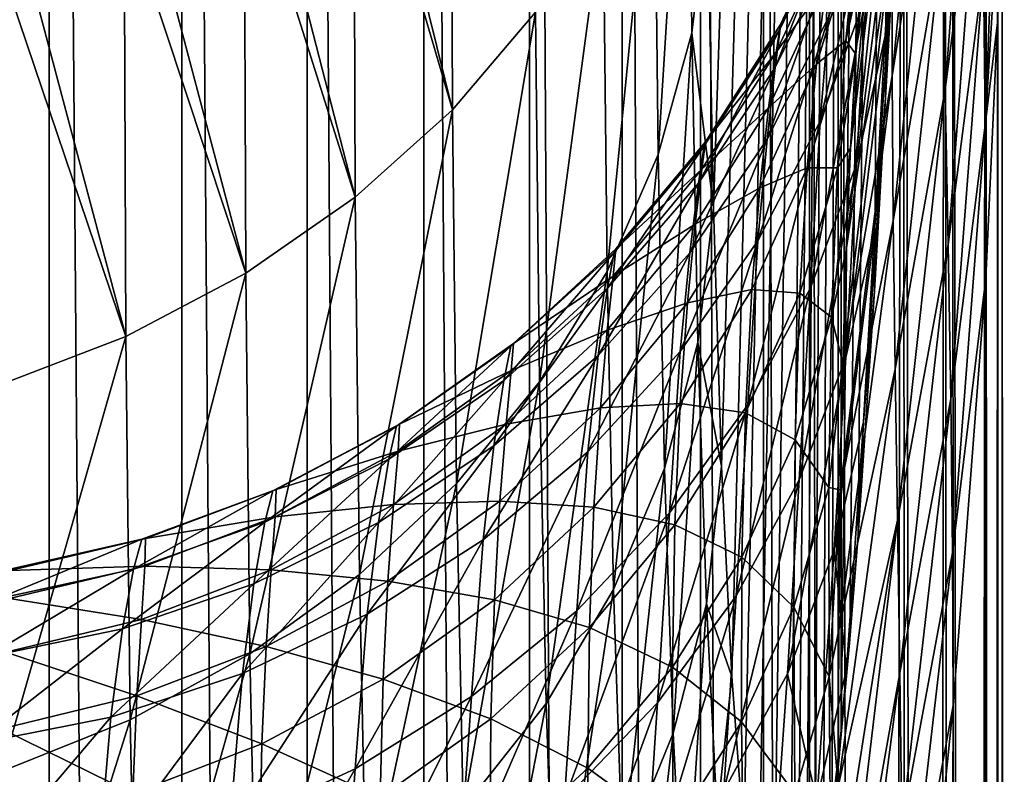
# Model space of a CAD drawing. Header units: metres. Extents: x -22 to 72, y -237 to 23.
# Tile 342 of 363: x 69.79 to 71.6, y -18.61 to -17.22. Entities that reach past the tile are written whole.
import ezdxf

# ---------------------------------------------------------------- set-up
doc = ezdxf.new("R2010")
doc.units = ezdxf.units.M
doc.layers.add('solid_509588_MEDIA_SW0001', color=7, linetype='CONTINUOUS')

msp = doc.modelspace()

# ---------------------------------------------------------------- linework, layer by layer
at = {"layer": 'solid_509588_MEDIA_SW0001'}
for points in [[(71.299095, -18.534039, 88.869286), (71.297287, -10.430269, 77.196648), (71.449417, -5.21058, 80.851509)], [(71.314995, -18.364952, 89.520226), (71.299095, -18.534039, 88.869286), (71.449417, -5.21058, 80.851509)], [(71.330673, -18.173166, 90.164383), (71.314995, -18.364952, 89.520226), (71.449417, -5.21058, 80.851509)], [(71.360985, -17.723473, 91.427315), (71.330673, -18.173166, 90.164383), (71.449417, -5.21058, 80.851509)], [(71.38131, -17.367517, 92.316071), (71.360985, -17.723473, 91.427315), (71.449417, -5.21058, 80.851509)], [(71.384193, -17.315123, 92.448608), (71.38131, -17.367517, 92.316071), (71.449417, -5.21058, 80.851509)], [(71.400406, -17.008902, 93.229935), (71.384193, -17.315123, 92.448608), (71.449417, -5.21058, 80.851509)], [(71.063751, -17.569479, 77.03054), (71.052795, -17.006731, 75.820709), (71.297287, -10.430269, 77.196648)], [(71.078857, -18.046291, 78.279831), (71.063751, -17.569479, 77.03054), (71.297287, -10.430269, 77.196648)], [(71.097801, -18.434099, 79.561203), (71.078857, -18.046291, 78.279831), (71.297287, -10.430269, 77.196648)], [(71.120209, -18.73053, 80.867493), (71.097801, -18.434099, 79.561203), (71.297287, -10.430269, 77.196648)], [(71.145638, -18.93401, 82.192284), (71.120209, -18.73053, 80.867493), (71.297287, -10.430269, 77.196648)], [(71.173584, -19.043623, 83.529327), (71.145638, -18.93401, 82.192284), (71.297287, -10.430269, 77.196648)], [(71.203506, -19.058477, 84.872307), (71.173584, -19.043623, 83.529327), (71.297287, -10.430269, 77.196648)], [(71.219032, -19.030231, 85.5439), (71.203506, -19.058477, 84.872307), (71.297287, -10.430269, 77.196648)], [(71.234833, -18.978193, 86.21492), (71.219032, -19.030231, 85.5439), (71.297287, -10.430269, 77.196648)], [(71.250816, -18.902473, 86.88369), (71.234833, -18.978193, 86.21492), (71.297287, -10.430269, 77.196648)], [(71.266922, -18.803085, 87.550018), (71.250816, -18.902473, 86.88369), (71.297287, -10.430269, 77.196648)], [(71.283035, -18.680244, 88.211967), (71.266922, -18.803085, 87.550018), (71.297287, -10.430269, 77.196648)], [(71.299095, -18.534039, 88.869286), (71.283035, -18.680244, 88.211967), (71.297287, -10.430269, 77.196648)], [(69.839729, -42.150993, 155.096252), (69.586754, -11.591057, 111.542191), (69.586754, -26.8522, 133.337357)], [(69.839745, -11.633901, 111.513321), (69.586754, -11.591057, 111.542191), (69.839729, -42.150993, 155.096252)], [(69.839745, -11.633901, 111.513321), (69.839729, -42.150993, 155.096252), (70.083961, -42.216743, 155.044022)], [(70.084045, -11.703289, 111.466232), (69.839745, -11.633901, 111.513321), (70.083961, -42.216743, 155.044022)], [(70.084045, -11.703289, 111.466232), (70.083961, -42.216743, 155.044022), (70.315147, -42.309395, 154.976776)], [(70.315514, -11.798079, 111.401733), (70.084045, -11.703289, 111.466232), (70.315147, -42.309395, 154.976776)], [(70.315514, -11.798079, 111.401733), (70.315147, -42.309395, 154.976776), (70.529816, -42.427536, 154.895538)], [(70.530289, -11.916688, 111.3209), (70.315514, -11.798079, 111.401733), (70.529816, -42.427536, 154.895538)], [(70.530289, -11.916688, 111.3209), (70.529816, -42.427536, 154.895538), (70.724182, -42.569111, 154.801727)], [(70.724777, -12.057138, 111.225075), (70.530289, -11.916688, 111.3209), (70.724182, -42.569111, 154.801727)], [(70.724777, -12.057138, 111.225075), (70.724182, -42.569111, 154.801727), (70.895111, -42.731838, 154.696838)], [(70.895729, -12.217085, 111.115852), (70.724777, -12.057138, 111.225075), (70.895111, -42.731838, 154.696838)], [(70.895729, -12.217085, 111.115852), (70.895111, -42.731838, 154.696838), (71.039833, -42.913174, 154.582535)], [(71.040298, -12.393859, 110.995064), (70.895729, -12.217085, 111.115852), (71.039833, -42.913174, 154.582535)], [(71.040298, -12.393859, 110.995064), (71.039833, -42.913174, 154.582535), (71.155724, -43.109875, 154.460861)], [(71.156067, -12.584512, 110.864716), (71.040298, -12.393859, 110.995064), (71.155724, -43.109875, 154.460861)], [(71.156067, -12.584512, 110.864716), (71.155724, -43.109875, 154.460861), (71.240974, -43.319008, 154.333618)], [(71.241104, -12.785862, 110.726982), (71.156067, -12.584512, 110.864716), (71.240974, -43.319008, 154.333618)], [(71.241104, -12.785862, 110.726982), (71.240974, -43.319008, 154.333618), (71.293983, -43.536842, 154.203094)], [(71.241104, -12.785862, 110.726982), (71.293983, -43.536842, 154.203094), (71.293983, -12.99455, 110.584175)], [(71.294022, -12.988919, 110.575737), (71.293983, -12.99455, 110.584175), (71.363701, -43.984711, 153.933868)], [(71.294052, -12.983292, 110.567307), (71.294022, -12.988919, 110.575737), (71.363701, -43.984711, 153.933868)], [(71.414055, -13.759887, 110.023529), (71.294052, -12.983292, 110.567307), (71.363701, -43.984711, 153.933868)], [(71.293983, -12.99455, 110.584175), (71.293983, -43.536842, 154.203094), (71.363701, -43.984711, 153.933868)], [(71.414055, -13.759887, 110.023529), (71.363701, -43.984711, 153.933868), (71.421745, -44.409481, 153.673401)], [(71.414055, -13.759887, 110.023529), (71.421745, -44.409481, 153.673401), (71.470055, -44.818031, 153.418091)], [(71.489738, -14.393031, 109.5802), (71.414055, -13.759887, 110.023529), (71.470055, -44.818031, 153.418091)], [(71.489738, -14.393031, 109.5802), (71.470055, -44.818031, 153.418091), (71.509979, -45.216213, 153.164658)], [(71.505005, -14.54546, 109.473465), (71.489738, -14.393031, 109.5802), (71.509979, -45.216213, 153.164658)], [(71.505005, -14.54546, 109.473465), (71.509979, -45.216213, 153.164658), (71.542297, -45.608517, 152.910507)], [(71.565727, -15.332989, 108.922035), (71.505005, -14.54546, 109.473465), (71.542297, -45.608517, 152.910507)], [(71.565727, -15.332989, 108.922035), (71.542297, -45.608517, 152.910507), (71.567413, -45.998196, 152.65361)], [(71.565727, -15.332989, 108.922035), (71.567413, -45.998196, 152.65361), (71.581604, -46.289932, 152.458359)], [(71.587746, -15.809587, 108.588318), (71.565727, -15.332989, 108.922035), (71.581604, -46.289932, 152.458359)], [(71.587746, -15.809587, 108.588318), (71.581604, -46.289932, 152.458359), (71.591805, -46.581722, 152.260513)], [(71.587746, -15.809587, 108.588318), (71.591805, -46.581722, 152.260513), (71.592598, -46.61076, 152.240692)], [(71.596153, -16.121693, 108.369774), (71.587746, -15.809587, 108.588318), (71.592598, -46.61076, 152.240692)], [(71.596153, -16.121693, 108.369774), (71.592598, -46.61076, 152.240692), (71.597946, -46.873234, 152.060303)], [(71.596153, -16.121693, 108.369774), (71.597946, -46.873234, 152.060303), (71.599998, -47.164394, 151.857727)], [(71.596153, -16.121693, 108.369774), (71.599998, -47.164394, 151.857727), (71.597931, -47.455444, 151.652618)], [(71.59626, -16.910791, 107.817245), (71.596153, -16.121693, 108.369774), (71.597931, -47.455444, 151.652618)], [(71.3265, -17.286827, 101.105621), (71.405487, -16.365709, 101.327415), (71.399055, -16.585894, 101.807785)], [(71.3265, -17.286827, 101.105621), (71.337547, -17.129454, 100.709953), (71.405487, -16.365709, 101.327415)], [(71.393288, -17.326824, 103.203117), (71.39296, -17.068518, 102.747002), (71.474014, -16.509157, 103.764793)], [(71.393288, -17.326824, 103.203117), (71.474014, -16.509157, 103.764793), (71.479294, -16.786411, 104.205124)], [(71.491234, -17.352198, 105.065445), (71.485214, -17.068007, 104.638641), (71.550346, -16.55584, 105.618355)], [(71.491234, -17.352198, 105.065445), (71.550346, -16.55584, 105.618355), (71.556587, -16.845158, 106.037827)], [(71.316765, -17.460171, 101.503113), (71.399055, -16.585894, 101.807785), (71.394829, -16.820858, 102.28157)], [(71.316765, -17.460171, 101.503113), (71.3265, -17.286827, 101.105621), (71.399055, -16.585894, 101.807785)], [(70.954964, -16.80694, 74.407883), (71.017166, -16.59094, 74.537445), (70.962059, -17.471922, 75.611473)], [(70.962059, -17.471922, 75.611473), (71.017166, -16.59094, 74.537445), (71.024086, -17.24728, 75.725487)], [(71.024086, -17.24728, 75.725487), (71.017166, -16.59094, 74.537445), (71.052795, -17.006731, 75.820709)], [(70.580177, -16.615149, 72.865952), (70.582726, -17.389223, 74.059448), (70.425346, -16.750391, 72.771248)], [(70.735901, -17.209467, 74.166855), (70.582726, -17.389223, 74.059448), (70.580177, -16.615149, 72.865952)], [(71.564766, -17.417545, 106.86113), (71.561531, -17.132645, 106.452072), (71.594955, -16.628172, 107.413681)], [(71.564766, -17.417545, 106.86113), (71.594955, -16.628172, 107.413681), (71.59626, -16.910791, 107.817245)], [(71.380333, -17.25313, 93.311661), (71.400406, -17.008902, 93.229935), (71.417549, -16.690189, 94.176956)], [(71.397781, -16.936041, 94.249268), (71.380333, -17.25313, 93.311661), (71.417549, -16.690189, 94.176956)], [(70.582726, -17.389223, 74.059448), (70.401138, -16.768963, 72.758247), (70.425346, -16.750391, 72.771248)], [(70.231934, -16.88323, 72.678238), (70.401138, -16.768963, 72.758247), (70.403732, -17.55052, 73.963242)], [(70.582726, -17.389223, 74.059448), (70.403732, -17.55052, 73.963242), (70.401138, -16.768963, 72.758247)], [(71.395462, -17.593763, 103.649635), (71.393288, -17.326824, 103.203117), (71.479294, -16.786411, 104.205124)], [(71.395462, -17.593763, 103.649635), (71.479294, -16.786411, 104.205124), (71.485214, -17.068007, 104.638641)], [(70.954964, -16.80694, 74.407883), (70.867943, -17.687622, 75.502258), (70.86068, -17.014278, 74.283653)], [(70.954964, -16.80694, 74.407883), (70.962059, -17.471922, 75.611473), (70.867943, -17.687622, 75.502258)], [(71.308708, -17.648024, 101.89856), (71.394829, -16.820858, 102.28157), (71.39296, -17.068518, 102.747002)], [(71.308708, -17.648024, 101.89856), (71.316765, -17.460171, 101.503113), (71.394829, -16.820858, 102.28157)], [(71.49678, -17.637384, 105.485909), (71.491234, -17.352198, 105.065445), (71.556587, -16.845158, 106.037827)], [(71.49678, -17.637384, 105.485909), (71.556587, -16.845158, 106.037827), (71.561531, -17.132645, 106.452072)], [(71.307892, -17.261433, 100.312515), (71.361847, -16.868832, 99.843521), (71.343414, -17.057199, 100.515289)], [(71.307892, -17.261433, 100.312515), (71.326668, -17.066948, 99.584267), (71.361847, -16.868832, 99.843521)], [(70.403732, -17.55052, 73.963242), (70.199303, -16.902498, 72.664742), (70.231934, -16.88323, 72.678238)], [(70.018524, -16.995562, 72.599579), (70.199303, -16.902498, 72.664742), (70.201935, -17.690645, 73.879852)], [(70.403732, -17.55052, 73.963242), (70.201935, -17.690645, 73.879852), (70.199303, -16.902498, 72.664742)], [(71.564766, -17.417545, 106.86113), (71.59626, -16.910791, 107.817245), (71.587746, -17.228416, 107.594841)], [(71.587746, -17.228416, 107.594841), (71.59626, -16.910791, 107.817245), (71.591743, -47.744259, 151.446457)], [(71.59626, -16.910791, 107.817245), (71.592613, -47.713055, 151.468857), (71.591743, -47.744259, 151.446457)], [(71.59626, -16.910791, 107.817245), (71.597931, -47.455444, 151.652618), (71.592613, -47.713055, 151.468857)], [(71.397781, -16.936041, 94.249268), (71.327484, -17.489538, 93.400284), (71.380333, -17.25313, 93.311661)], [(71.397781, -16.936041, 94.249268), (71.345238, -17.177536, 94.320831), (71.327484, -17.489538, 93.400284)], [(71.359627, -16.980433, 95.047592), (71.260803, -17.410414, 94.390396), (71.345238, -17.177536, 94.320831)], [(71.276436, -17.218287, 95.099617), (71.260803, -17.410414, 94.390396), (71.359627, -16.980433, 95.047592)], [(70.201935, -17.690645, 73.879852), (69.978058, -17.013508, 72.587013), (70.018524, -16.995562, 72.599579)], [(71.186913, -17.24017, 96.571854), (71.297813, -17.008169, 96.563049), (71.296783, -16.999475, 97.310509)], [(71.187492, -17.232094, 97.2985), (71.186913, -17.24017, 96.571854), (71.296783, -16.999475, 97.310509)], [(71.187492, -17.232094, 97.2985), (71.296783, -16.999475, 97.310509), (71.286987, -17.051447, 98.056656)], [(69.789474, -17.084862, 72.537048), (69.978058, -17.013508, 72.587013), (69.980728, -17.807241, 73.810692)], [(70.201935, -17.690645, 73.879852), (69.980728, -17.807241, 73.810692), (69.978058, -17.013508, 72.587013)], [(70.86068, -17.014278, 74.283653), (70.743324, -17.890749, 75.399689), (70.735901, -17.209467, 74.166855)], [(70.86068, -17.014278, 74.283653), (70.867943, -17.687622, 75.502258), (70.743324, -17.890749, 75.399689)], [(71.024086, -17.24728, 75.725487), (71.052795, -17.006731, 75.820709), (71.063751, -17.569479, 77.03054)], [(71.177544, -17.311354, 95.853859), (71.289948, -17.081873, 95.823776), (71.297813, -17.008169, 96.563049)], [(71.186913, -17.24017, 96.571854), (71.177544, -17.311354, 95.853859), (71.297813, -17.008169, 96.563049)], [(71.360924, -17.611675, 92.403931), (71.38131, -17.367517, 92.316071), (71.400406, -17.008902, 93.229935)], [(71.380333, -17.25313, 93.311661), (71.360924, -17.611675, 92.403931), (71.400406, -17.008902, 93.229935)], [(71.400406, -17.008902, 93.229935), (71.38131, -17.367517, 92.316071), (71.384193, -17.315123, 92.448608)], [(71.179367, -17.28314, 98.026031), (71.286987, -17.051447, 98.056656), (71.271378, -17.155907, 98.794731)], [(71.179367, -17.28314, 98.026031), (71.187492, -17.232094, 97.2985), (71.286987, -17.051447, 98.056656)], [(71.307892, -17.261433, 100.312515), (71.343414, -17.057199, 100.515289), (71.337547, -17.129454, 100.709953)], [(71.253616, -17.305588, 99.521698), (71.326668, -17.066948, 99.584267), (71.307892, -17.261433, 100.312515)], [(71.253616, -17.305588, 99.521698), (71.271378, -17.155907, 98.794731), (71.326668, -17.066948, 99.584267)], [(71.302299, -17.856239, 102.303055), (71.39296, -17.068518, 102.747002), (71.393288, -17.326824, 103.203117)], [(71.302299, -17.856239, 102.303055), (71.308708, -17.648024, 101.89856), (71.39296, -17.068518, 102.747002)], [(71.398956, -17.867348, 104.086861), (71.395462, -17.593763, 103.649635), (71.485214, -17.068007, 104.638641)], [(71.398956, -17.867348, 104.086861), (71.485214, -17.068007, 104.638641), (71.491234, -17.352198, 105.065445)], [(69.980728, -17.807241, 73.810692), (69.741127, -17.100122, 72.526367), (69.789474, -17.084862, 72.537048)], [(71.162682, -17.443636, 95.149391), (71.276436, -17.218287, 95.099617), (71.289948, -17.081873, 95.823776)], [(71.177544, -17.311354, 95.853859), (71.162682, -17.443636, 95.149391), (71.289948, -17.081873, 95.823776)], [(69.980728, -17.807241, 73.810692), (69.743828, -17.898348, 73.75692), (69.741127, -17.100122, 72.526367)], [(71.307892, -17.261433, 100.312515), (71.337547, -17.129454, 100.709953), (71.3265, -17.286827, 101.105621)], [(71.501297, -17.922205, 105.90049), (71.49678, -17.637384, 105.485909), (71.561531, -17.132645, 106.452072)], [(71.501297, -17.922205, 105.90049), (71.561531, -17.132645, 106.452072), (71.564766, -17.417545, 106.86113)], [(71.165482, -17.385727, 98.748131), (71.271378, -17.155907, 98.794731), (71.253616, -17.305588, 99.521698)], [(71.165482, -17.385727, 98.748131), (71.179367, -17.28314, 98.026031), (71.271378, -17.155907, 98.794731)], [(71.345238, -17.177536, 94.320831), (71.242584, -17.717394, 93.486359), (71.327484, -17.489538, 93.400284)], [(71.345238, -17.177536, 94.320831), (71.260803, -17.410414, 94.390396), (71.242584, -17.717394, 93.486359)], [(70.735901, -17.209467, 74.166855), (70.590302, -18.07789, 75.305489), (70.582726, -17.389223, 74.059448)], [(70.735901, -17.209467, 74.166855), (70.743324, -17.890749, 75.399689), (70.590302, -18.07789, 75.305489)], [(71.276436, -17.218287, 95.099617), (71.145874, -17.630821, 94.456818), (71.260803, -17.410414, 94.390396)], [(71.162682, -17.443636, 95.149391), (71.145874, -17.630821, 94.456818), (71.276436, -17.218287, 95.099617)], [(71.047119, -17.456024, 96.579979), (71.186913, -17.24017, 96.571854), (71.187492, -17.232094, 97.2985)], [(71.049194, -17.448751, 97.286819), (71.047119, -17.456024, 96.579979), (71.187492, -17.232094, 97.2985)], [(71.049194, -17.448751, 97.286819), (71.187492, -17.232094, 97.2985), (71.179367, -17.28314, 98.026031)], [(71.564766, -17.417545, 106.86113), (71.587746, -17.228416, 107.594841), (71.566048, -17.699501, 107.264984)], [(71.566048, -17.699501, 107.264984), (71.587746, -17.228416, 107.594841), (71.5672, -48.314869, 151.031326)], [(71.587746, -17.228416, 107.594841), (71.581482, -48.030785, 151.239319), (71.5672, -48.314869, 151.031326)], [(71.587746, -17.228416, 107.594841), (71.591743, -47.744259, 151.446457), (71.581482, -48.030785, 151.239319)], [(70.962059, -17.471922, 75.611473), (71.024086, -17.24728, 75.725487), (70.973724, -18.050264, 76.8591)], [(70.973724, -18.050264, 76.8591), (71.024086, -17.24728, 75.725487), (71.035454, -17.818075, 76.957024)], [(71.035454, -17.818075, 76.957024), (71.024086, -17.24728, 75.725487), (71.063751, -17.569479, 77.03054)], [(71.036362, -17.52459, 95.882118), (71.177544, -17.311354, 95.853859), (71.186913, -17.24017, 96.571854)], [(71.047119, -17.456024, 96.579979), (71.036362, -17.52459, 95.882118), (71.186913, -17.24017, 96.571854)], [(71.380333, -17.25313, 93.311661), (71.307663, -17.84593, 92.499725), (71.360924, -17.611675, 92.403931)], [(71.380333, -17.25313, 93.311661), (71.327484, -17.489538, 93.400284), (71.307663, -17.84593, 92.499725)], [(71.236771, -17.496609, 100.236122), (71.307892, -17.261433, 100.312515), (71.292358, -17.496662, 101.02655)], [(71.236771, -17.496609, 100.236122), (71.253616, -17.305588, 99.521698), (71.307892, -17.261433, 100.312515)], [(71.292358, -17.496662, 101.02655), (71.307892, -17.261433, 100.312515), (71.3265, -17.286827, 101.105621)], [(71.042648, -17.499113, 97.996635), (71.179367, -17.28314, 98.026031), (71.165482, -17.385727, 98.748131)], [(71.042648, -17.499113, 97.996635), (71.049194, -17.448751, 97.286819), (71.179367, -17.28314, 98.026031)], [(71.292358, -17.496662, 101.02655), (71.3265, -17.286827, 101.105621), (71.316765, -17.460171, 101.503113)], [(71.020241, -17.652758, 95.196098), (71.162682, -17.443636, 95.149391), (71.177544, -17.311354, 95.853859)], [(71.036362, -17.52459, 95.882118), (71.020241, -17.652758, 95.196098), (71.177544, -17.311354, 95.853859)], [(71.149498, -17.532928, 99.461044), (71.253616, -17.305588, 99.521698), (71.236771, -17.496609, 100.236122)], [(71.149498, -17.532928, 99.461044), (71.165482, -17.385727, 98.748131), (71.253616, -17.305588, 99.521698)], [(71.297615, -18.089828, 102.723671), (71.393288, -17.326824, 103.203117), (71.395462, -17.593763, 103.649635)], [(71.297615, -18.089828, 102.723671), (71.302299, -17.856239, 102.303055), (71.393288, -17.326824, 103.203117)], [(71.40316, -18.145634, 104.515511), (71.398956, -17.867348, 104.086861), (71.491234, -17.352198, 105.065445)], [(71.40316, -18.145634, 104.515511), (71.491234, -17.352198, 105.065445), (71.49678, -17.637384, 105.485909)], [(71.340378, -17.964674, 91.519958), (71.360985, -17.723473, 91.427315), (71.38131, -17.367517, 92.316071)], [(71.360924, -17.611675, 92.403931), (71.340378, -17.964674, 91.519958), (71.38131, -17.367517, 92.316071)], [(70.582726, -17.389223, 74.059448), (70.411438, -18.245892, 75.221252), (70.403732, -17.55052, 73.963242)], [(70.582726, -17.389223, 74.059448), (70.590302, -18.07789, 75.305489), (70.411438, -18.245892, 75.221252)], [(71.03038, -17.600122, 98.703606), (71.165482, -17.385727, 98.748131), (71.149498, -17.532928, 99.461044)], [(71.03038, -17.600122, 98.703606), (71.042648, -17.499113, 97.996635), (71.165482, -17.385727, 98.748131)], [(71.260803, -17.410414, 94.390396), (71.127052, -17.932907, 93.568466), (71.242584, -17.717394, 93.486359)], [(71.260803, -17.410414, 94.390396), (71.145874, -17.630821, 94.456818), (71.127052, -17.932907, 93.568466)], [(71.504326, -18.205626, 106.309616), (71.501297, -17.922205, 105.90049), (71.564766, -17.417545, 106.86113)], [(71.504326, -18.205626, 106.309616), (71.564766, -17.417545, 106.86113), (71.566048, -17.699501, 107.264984)], [(70.868729, -17.71805, 95.908089), (71.036362, -17.52459, 95.882118), (71.047119, -17.456024, 96.579979)], [(70.880753, -17.652161, 96.587311), (70.868729, -17.71805, 95.908089), (71.047119, -17.456024, 96.579979)], [(70.880753, -17.652161, 96.587311), (71.047119, -17.456024, 96.579979), (71.049194, -17.448751, 97.286819)], [(70.884201, -17.645861, 97.275665), (70.880753, -17.652161, 96.587311), (71.049194, -17.448751, 97.286819)], [(70.884201, -17.645861, 97.275665), (71.049194, -17.448751, 97.286819), (71.042648, -17.499113, 97.996635)], [(71.162682, -17.443636, 95.149391), (71.002335, -17.83511, 94.518997), (71.145874, -17.630821, 94.456818)], [(71.020241, -17.652758, 95.196098), (71.002335, -17.83511, 94.518997), (71.162682, -17.443636, 95.149391)], [(70.962059, -17.471922, 75.611473), (70.87989, -18.273273, 76.765427), (70.867943, -17.687622, 75.502258)], [(70.962059, -17.471922, 75.611473), (70.973724, -18.050264, 76.8591), (70.87989, -18.273273, 76.765427)], [(71.281799, -17.771875, 101.725266), (71.316765, -17.460171, 101.503113), (71.308708, -17.648024, 101.89856)], [(71.281799, -17.771875, 101.725266), (71.292358, -17.496662, 101.02655), (71.316765, -17.460171, 101.503113)], [(71.327484, -17.489538, 93.400284), (71.222198, -18.071602, 92.592773), (71.307663, -17.84593, 92.499725)], [(71.327484, -17.489538, 93.400284), (71.242584, -17.717394, 93.486359), (71.222198, -18.071602, 92.592773)], [(70.879082, -17.695793, 97.968948), (71.042648, -17.499113, 97.996635), (71.03038, -17.600122, 98.703606)], [(70.879082, -17.695793, 97.968948), (70.884201, -17.645861, 97.275665), (71.042648, -17.499113, 97.996635)], [(71.134499, -17.720871, 100.162308), (71.236771, -17.496609, 100.236122), (71.223244, -17.727629, 100.936668)], [(71.134499, -17.720871, 100.162308), (71.149498, -17.532928, 99.461044), (71.236771, -17.496609, 100.236122)], [(71.223244, -17.727629, 100.936668), (71.236771, -17.496609, 100.236122), (71.292358, -17.496662, 101.02655)], [(71.223244, -17.727629, 100.936668), (71.292358, -17.496662, 101.02655), (71.281799, -17.771875, 101.725266)], [(70.851479, -17.842184, 95.238945), (71.020241, -17.652758, 95.196098), (71.036362, -17.52459, 95.882118)], [(70.868729, -17.71805, 95.908089), (70.851479, -17.842184, 95.238945), (71.036362, -17.52459, 95.882118)], [(71.01606, -17.745205, 99.403313), (71.149498, -17.532928, 99.461044), (71.134499, -17.720871, 100.162308)], [(71.01606, -17.745205, 99.403313), (71.03038, -17.600122, 98.703606), (71.149498, -17.532928, 99.461044)], [(70.403732, -17.55052, 73.963242), (70.209763, -18.391932, 75.148392), (70.201935, -17.690645, 73.879852)], [(70.403732, -17.55052, 73.963242), (70.411438, -18.245892, 75.221252), (70.209763, -18.391932, 75.148392)], [(71.035454, -17.818075, 76.957024), (71.063751, -17.569479, 77.03054), (71.078857, -18.046291, 78.279831)], [(70.868294, -17.795547, 98.661888), (71.03038, -17.600122, 98.703606), (71.01606, -17.745205, 99.403313)], [(70.868294, -17.795547, 98.661888), (70.879082, -17.695793, 97.968948), (71.03038, -17.600122, 98.703606)], [(71.294777, -18.348404, 103.157822), (71.395462, -17.593763, 103.649635), (71.398956, -17.867348, 104.086861)], [(71.294777, -18.348404, 103.157822), (71.297615, -18.089828, 102.723671), (71.395462, -17.593763, 103.649635)], [(71.360924, -17.611675, 92.403931), (71.286469, -18.201305, 91.611717), (71.340378, -17.964674, 91.519958)], [(71.360924, -17.611675, 92.403931), (71.307663, -17.84593, 92.499725), (71.286469, -18.201305, 91.611717)], [(71.145874, -17.630821, 94.456818), (70.982803, -18.132492, 93.645233), (71.127052, -17.932907, 93.568466)], [(71.145874, -17.630821, 94.456818), (71.002335, -17.83511, 94.518997), (70.982803, -18.132492, 93.645233)], [(71.407433, -18.426802, 104.936531), (71.40316, -18.145634, 104.515511), (71.49678, -17.637384, 105.485909)], [(71.407433, -18.426802, 104.936531), (71.49678, -17.637384, 105.485909), (71.501297, -17.922205, 105.90049)], [(70.677429, -17.888535, 95.931335), (70.868729, -17.71805, 95.908089), (70.880753, -17.652161, 96.587311)], [(70.690559, -17.825335, 96.593712), (70.677429, -17.888535, 95.931335), (70.880753, -17.652161, 96.587311)], [(70.690559, -17.825335, 96.593712), (70.880753, -17.652161, 96.587311), (70.884201, -17.645861, 97.275665)], [(70.695221, -17.82016, 97.265228), (70.690559, -17.825335, 96.593712), (70.884201, -17.645861, 97.275665)], [(70.695221, -17.82016, 97.265228), (70.884201, -17.645861, 97.275665), (70.879082, -17.695793, 97.968948)], [(71.020241, -17.652758, 95.196098), (70.832581, -18.019897, 94.575897), (71.002335, -17.83511, 94.518997)], [(70.851479, -17.842184, 95.238945), (70.832581, -18.019897, 94.575897), (71.020241, -17.652758, 95.196098)], [(71.281799, -17.771875, 101.725266), (71.308708, -17.648024, 101.89856), (71.302299, -17.856239, 102.303055)], [(70.201935, -17.690645, 73.879852), (69.988647, -18.513552, 75.088142), (69.980728, -17.807241, 73.810692)], [(70.201935, -17.690645, 73.879852), (70.209763, -18.391932, 75.148392), (69.988647, -18.513552, 75.088142)], [(70.867943, -17.687622, 75.502258), (70.755531, -18.483353, 76.677582), (70.743324, -17.890749, 75.399689)], [(70.867943, -17.687622, 75.502258), (70.87989, -18.273273, 76.765427), (70.755531, -18.483353, 76.677582)], [(70.691391, -17.869921, 97.943443), (70.879082, -17.695793, 97.968948), (70.868294, -17.795547, 98.661888)], [(70.691391, -17.869921, 97.943443), (70.695221, -17.82016, 97.265228), (70.879082, -17.695793, 97.968948)], [(71.504326, -18.205626, 106.309616), (71.566048, -17.699501, 107.264984), (71.505539, -18.487041, 106.713539)], [(71.505539, -18.487041, 106.713539), (71.566048, -17.699501, 107.264984), (71.509506, -49.063732, 150.470306)], [(71.566048, -17.699501, 107.264984), (71.541946, -48.690357, 150.752365), (71.509506, -49.063732, 150.470306)], [(71.566048, -17.699501, 107.264984), (71.5672, -48.314869, 151.031326), (71.541946, -48.690357, 150.752365)], [(70.65918, -18.008785, 95.277237), (70.851479, -17.842184, 95.238945), (70.868729, -17.71805, 95.908089)], [(70.677429, -17.888535, 95.931335), (70.65918, -18.008785, 95.277237), (70.868729, -17.71805, 95.908089)], [(71.002777, -17.93051, 100.092293), (71.134499, -17.720871, 100.162308), (71.122887, -17.948149, 100.850067)], [(71.002777, -17.93051, 100.092293), (71.01606, -17.745205, 99.403313), (71.134499, -17.720871, 100.162308)], [(71.242584, -17.717394, 93.486359), (71.105957, -18.284918, 92.681503), (71.222198, -18.071602, 92.592773)], [(71.242584, -17.717394, 93.486359), (71.127052, -17.932907, 93.568466), (71.105957, -18.284918, 92.681503)], [(71.122887, -17.948149, 100.850067), (71.134499, -17.720871, 100.162308), (71.223244, -17.727629, 100.936668)], [(71.122887, -17.948149, 100.850067), (71.223244, -17.727629, 100.936668), (71.214752, -17.997969, 101.622368)], [(71.214752, -17.997969, 101.622368), (71.223244, -17.727629, 100.936668), (71.281799, -17.771875, 101.725266)], [(71.340378, -17.964674, 91.519958), (71.330673, -18.173166, 90.164383), (71.360985, -17.723473, 91.427315)], [(70.855499, -17.938904, 99.349449), (71.01606, -17.745205, 99.403313), (71.002777, -17.93051, 100.092293)], [(70.855499, -17.938904, 99.349449), (70.868294, -17.795547, 98.661888), (71.01606, -17.745205, 99.403313)], [(71.214752, -17.997969, 101.622368), (71.281799, -17.771875, 101.725266), (71.276855, -18.085384, 102.408081)], [(71.276855, -18.085384, 102.408081), (71.281799, -17.771875, 101.725266), (71.302299, -17.856239, 102.303055)], [(70.681915, -17.968763, 98.623672), (70.868294, -17.795547, 98.661888), (70.855499, -17.938904, 99.349449)], [(70.681915, -17.968763, 98.623672), (70.691391, -17.869921, 97.943443), (70.868294, -17.795547, 98.661888)], [(69.980728, -17.807241, 73.810692), (69.751831, -18.608706, 75.041512), (69.743828, -17.898348, 73.75692)], [(69.980728, -17.807241, 73.810692), (69.988647, -18.513552, 75.088142), (69.751831, -18.608706, 75.041512)], [(70.973724, -18.050264, 76.8591), (71.035454, -17.818075, 76.957024), (70.989754, -18.538572, 78.144112)], [(70.989754, -18.538572, 78.144112), (71.035454, -17.818075, 76.957024), (71.051086, -18.299971, 78.225471)], [(71.051086, -18.299971, 78.225471), (71.035454, -17.818075, 76.957024), (71.078857, -18.046291, 78.279831)], [(70.465622, -18.033218, 95.951485), (70.677429, -17.888535, 95.931335), (70.690559, -17.825335, 96.593712)], [(70.479698, -17.972677, 96.599083), (70.465622, -18.033218, 95.951485), (70.690559, -17.825335, 96.593712)], [(70.479698, -17.972677, 96.599083), (70.690559, -17.825335, 96.593712), (70.695221, -17.82016, 97.265228)], [(70.485397, -17.968765, 97.255669), (70.479698, -17.972677, 96.599083), (70.695221, -17.82016, 97.265228)], [(70.485397, -17.968765, 97.255669), (70.695221, -17.82016, 97.265228), (70.691391, -17.869921, 97.943443)], [(71.002335, -17.83511, 94.518997), (70.812241, -18.31283, 93.715385), (70.982803, -18.132492, 93.645233)], [(71.002335, -17.83511, 94.518997), (70.832581, -18.019897, 94.575897), (70.812241, -18.31283, 93.715385)], [(70.851479, -17.842184, 95.238945), (70.63942, -18.182129, 94.626587), (70.832581, -18.019897, 94.575897)], [(70.65918, -18.008785, 95.277237), (70.63942, -18.182129, 94.626587), (70.851479, -17.842184, 95.238945)], [(71.307663, -17.84593, 92.499725), (71.200157, -18.429138, 91.700951), (71.286469, -18.201305, 91.611717)], [(71.307663, -17.84593, 92.499725), (71.222198, -18.071602, 92.592773), (71.200157, -18.429138, 91.700951)], [(71.276855, -18.085384, 102.408081), (71.302299, -17.856239, 102.303055), (71.297615, -18.089828, 102.723671)], [(70.482666, -18.018618, 97.920525), (70.691391, -17.869921, 97.943443), (70.681915, -17.968763, 98.623672)], [(70.482666, -18.018618, 97.920525), (70.485397, -17.968765, 97.255669), (70.691391, -17.869921, 97.943443)], [(71.293617, -18.636827, 103.61216), (71.398956, -17.867348, 104.086861), (71.40316, -18.145634, 104.515511)], [(71.293617, -18.636827, 103.61216), (71.294777, -18.348404, 103.157822), (71.398956, -17.867348, 104.086861)], [(70.446526, -18.149803, 95.310341), (70.65918, -18.008785, 95.277237), (70.677429, -17.888535, 95.931335)], [(70.465622, -18.033218, 95.951485), (70.446526, -18.149803, 95.310341), (70.677429, -17.888535, 95.931335)], [(70.743324, -17.890749, 75.399689), (70.602753, -18.676964, 76.597054), (70.590302, -18.07789, 75.305489)], [(70.743324, -17.890749, 75.399689), (70.755531, -18.483353, 76.677582), (70.602753, -18.676964, 76.597054)], [(71.411148, -18.709217, 105.35096), (71.407433, -18.426802, 104.936531), (71.501297, -17.922205, 105.90049)], [(71.411148, -18.709217, 105.35096), (71.501297, -17.922205, 105.90049), (71.504326, -18.205626, 106.309616)], [(70.670471, -18.110821, 99.300346), (70.855499, -17.938904, 99.349449), (70.843788, -18.122055, 100.027229)], [(70.670471, -18.110821, 99.300346), (70.681915, -17.968763, 98.623672), (70.855499, -17.938904, 99.349449)], [(70.843788, -18.122055, 100.027229), (71.002777, -17.93051, 100.092293), (70.99295, -18.154575, 100.768173)], [(70.843788, -18.122055, 100.027229), (70.855499, -17.938904, 99.349449), (71.002777, -17.93051, 100.092293)], [(71.127052, -17.932907, 93.568466), (70.960884, -18.482309, 92.764435), (71.105957, -18.284918, 92.681503)], [(71.127052, -17.932907, 93.568466), (70.982803, -18.132492, 93.645233), (70.960884, -18.482309, 92.764435)], [(70.99295, -18.154575, 100.768173), (71.002777, -17.93051, 100.092293), (71.122887, -17.948149, 100.850067)], [(70.99295, -18.154575, 100.768173), (71.122887, -17.948149, 100.850067), (71.116364, -18.214153, 101.523445)], [(71.116364, -18.214153, 101.523445), (71.122887, -17.948149, 100.850067), (71.214752, -17.997969, 101.622368)], [(71.30925, -18.420084, 90.240273), (71.340378, -17.964674, 91.519958), (71.286469, -18.201305, 91.611717)], [(71.30925, -18.420084, 90.240273), (71.330673, -18.173166, 90.164383), (71.340378, -17.964674, 91.519958)], [(70.236824, -18.149712, 95.968193), (70.465622, -18.033218, 95.951485), (70.479698, -17.972677, 96.599083)], [(70.251656, -18.091751, 96.603333), (70.236824, -18.149712, 95.968193), (70.479698, -17.972677, 96.599083)], [(70.251656, -18.091751, 96.603333), (70.479698, -17.972677, 96.599083), (70.485397, -17.968765, 97.255669)], [(70.258194, -18.089216, 97.247154), (70.251656, -18.091751, 96.603333), (70.485397, -17.968765, 97.255669)], [(70.258194, -18.089216, 97.247154), (70.485397, -17.968765, 97.255669), (70.482666, -18.018618, 97.920525)], [(70.474327, -18.116907, 98.589592), (70.681915, -17.968763, 98.623672), (70.670471, -18.110821, 99.300346)], [(70.474327, -18.116907, 98.589592), (70.482666, -18.018618, 97.920525), (70.681915, -17.968763, 98.623672)], [(71.116364, -18.214153, 101.523445), (71.214752, -17.997969, 101.622368), (71.211914, -18.30621, 102.293106)], [(71.211914, -18.30621, 102.293106), (71.214752, -17.997969, 101.622368), (71.276855, -18.085384, 102.408081)], [(70.256371, -18.139421, 97.900581), (70.482666, -18.018618, 97.920525), (70.474327, -18.116907, 98.589592)], [(70.256371, -18.139421, 97.900581), (70.258194, -18.089216, 97.247154), (70.482666, -18.018618, 97.920525)], [(70.65918, -18.008785, 95.277237), (70.426033, -18.319117, 94.670212), (70.63942, -18.182129, 94.626587)], [(70.446526, -18.149803, 95.310341), (70.426033, -18.319117, 94.670212), (70.65918, -18.008785, 95.277237)], [(70.217049, -18.262903, 95.3377), (70.446526, -18.149803, 95.310341), (70.465622, -18.033218, 95.951485)], [(70.236824, -18.149712, 95.968193), (70.217049, -18.262903, 95.3377), (70.465622, -18.033218, 95.951485)], [(70.832581, -18.019897, 94.575897), (70.618195, -18.470921, 93.777756), (70.812241, -18.31283, 93.715385)], [(70.832581, -18.019897, 94.575897), (70.63942, -18.182129, 94.626587), (70.618195, -18.470921, 93.777756)], [(70.973724, -18.050264, 76.8591), (70.896301, -18.767799, 78.066429), (70.87989, -18.273273, 76.765427)], [(70.973724, -18.050264, 76.8591), (70.989754, -18.538572, 78.144112), (70.896301, -18.767799, 78.066429)], [(71.051086, -18.299971, 78.225471), (71.078857, -18.046291, 78.279831), (71.097801, -18.434099, 79.561203)], [(71.222198, -18.071602, 92.592773), (71.082916, -18.644337, 91.786171), (71.200157, -18.429138, 91.700951)], [(71.222198, -18.071602, 92.592773), (71.105957, -18.284918, 92.681503), (71.082916, -18.644337, 91.786171)], [(69.994804, -18.236082, 95.981194), (70.236824, -18.149712, 95.968193), (70.251656, -18.091751, 96.603333)], [(70.010201, -18.180586, 96.606392), (69.994804, -18.236082, 95.981194), (70.251656, -18.091751, 96.603333)], [(70.010201, -18.180586, 96.606392), (70.251656, -18.091751, 96.603333), (70.258194, -18.089216, 97.247154)], [(70.01738, -18.17952, 97.239822), (70.010201, -18.180586, 96.606392), (70.258194, -18.089216, 97.247154)], [(70.01738, -18.17952, 97.239822), (70.258194, -18.089216, 97.247154), (70.256371, -18.139421, 97.900581)], [(70.590302, -18.07789, 75.305489), (70.42411, -18.850851, 76.5252), (70.411438, -18.245892, 75.221252)], [(70.590302, -18.07789, 75.305489), (70.602753, -18.676964, 76.597054), (70.42411, -18.850851, 76.5252)], [(71.211914, -18.30621, 102.293106), (71.276855, -18.085384, 102.408081), (71.276962, -18.434057, 103.075005)], [(71.276962, -18.434057, 103.075005), (71.276855, -18.085384, 102.408081), (71.297615, -18.089828, 102.723671)], [(71.276962, -18.434057, 103.075005), (71.297615, -18.089828, 102.723671), (71.294777, -18.348404, 103.157822)], [(70.24897, -18.237526, 98.560204), (70.474327, -18.116907, 98.589592), (70.464043, -18.25811, 99.256821)], [(70.24897, -18.237526, 98.560204), (70.256371, -18.139421, 97.900581), (70.474327, -18.116907, 98.589592)], [(70.464043, -18.25811, 99.256821), (70.670471, -18.110821, 99.300346), (70.660156, -18.292336, 99.968193)], [(70.464043, -18.25811, 99.256821), (70.474327, -18.116907, 98.589592), (70.670471, -18.110821, 99.300346)], [(70.660156, -18.292336, 99.968193), (70.670471, -18.110821, 99.300346), (70.843788, -18.122055, 100.027229)], [(70.660156, -18.292336, 99.968193), (70.843788, -18.122055, 100.027229), (70.835594, -18.343489, 100.692337)], [(70.835594, -18.343489, 100.692337), (70.843788, -18.122055, 100.027229), (70.99295, -18.154575, 100.768173)], [(70.016243, -18.230333, 97.883942), (70.256371, -18.139421, 97.900581), (70.24897, -18.237526, 98.560204)], [(70.016243, -18.230333, 97.883942), (70.01738, -18.17952, 97.239822), (70.256371, -18.139421, 97.900581)], [(70.982803, -18.132492, 93.645233), (70.789398, -18.660479, 92.840187), (70.960884, -18.482309, 92.764435)], [(70.982803, -18.132492, 93.645233), (70.812241, -18.31283, 93.715385), (70.789398, -18.660479, 92.840187)], [(71.293602, -18.84486, 103.924805), (71.293617, -18.636827, 103.61216), (71.40316, -18.145634, 104.515511)], [(71.294014, -19.065031, 104.245522), (71.293602, -18.84486, 103.924805), (71.40316, -18.145634, 104.515511)], [(71.294014, -19.065031, 104.245522), (71.40316, -18.145634, 104.515511), (71.407433, -18.426802, 104.936531)], [(69.974533, -18.346212, 95.358871), (70.217049, -18.262903, 95.3377), (70.236824, -18.149712, 95.968193)], [(69.994804, -18.236082, 95.981194), (69.974533, -18.346212, 95.358871), (70.236824, -18.149712, 95.968193)], [(70.446526, -18.149803, 95.310341), (70.195969, -18.428595, 94.706062), (70.426033, -18.319117, 94.670212)], [(70.217049, -18.262903, 95.3377), (70.195969, -18.428595, 94.706062), (70.446526, -18.149803, 95.310341)], [(70.835594, -18.343489, 100.692337), (70.99295, -18.154575, 100.768173), (70.988274, -18.416851, 101.43013)], [(70.988274, -18.416851, 101.43013), (70.99295, -18.154575, 100.768173), (71.116364, -18.214153, 101.523445)], [(69.743584, -18.290901, 95.990257), (69.994804, -18.236082, 95.981194), (70.010201, -18.180586, 96.606392)], [(69.759331, -18.237709, 96.608208), (69.743584, -18.290901, 95.990257), (70.010201, -18.180586, 96.606392)], [(69.759331, -18.237709, 96.608208), (70.010201, -18.180586, 96.606392), (70.01738, -18.17952, 97.239822)], [(69.76693, -18.238182, 97.233795), (69.759331, -18.237709, 96.608208), (70.01738, -18.17952, 97.239822)], [(69.76693, -18.238182, 97.233795), (70.01738, -18.17952, 97.239822), (70.016243, -18.230333, 97.883942)], [(70.63942, -18.182129, 94.626587), (70.4039, -18.604136, 93.831306), (70.618195, -18.470921, 93.777756)], [(70.63942, -18.182129, 94.626587), (70.426033, -18.319117, 94.670212), (70.4039, -18.604136, 93.831306)], [(71.30925, -18.420084, 90.240273), (71.314995, -18.364952, 89.520226), (71.330673, -18.173166, 90.164383)], [(70.988274, -18.416851, 101.43013), (71.116364, -18.214153, 101.523445), (71.11554, -18.5177, 102.182724)], [(71.11554, -18.5177, 102.182724), (71.116364, -18.214153, 101.523445), (71.211914, -18.30621, 102.293106)], [(71.254532, -18.662338, 90.315361), (71.286469, -18.201305, 91.611717), (71.200157, -18.429138, 91.700951)], [(71.254532, -18.662338, 90.315361), (71.30925, -18.420084, 90.240273), (71.286469, -18.201305, 91.611717)], [(71.413742, -18.991508, 105.75972), (71.411148, -18.709217, 105.35096), (71.504326, -18.205626, 106.309616)], [(71.413742, -18.991508, 105.75972), (71.504326, -18.205626, 106.309616), (71.505539, -18.487041, 106.713539)], [(69.723, -18.398352, 95.373497), (69.974533, -18.346212, 95.358871), (69.994804, -18.236082, 95.981194)], [(69.743584, -18.290901, 95.990257), (69.723, -18.398352, 95.373497), (69.994804, -18.236082, 95.981194)], [(69.766266, -18.28985, 97.870888), (70.016243, -18.230333, 97.883942), (70.00956, -18.328623, 98.535995)], [(69.766266, -18.28985, 97.870888), (69.76693, -18.238182, 97.233795), (70.016243, -18.230333, 97.883942)], [(70.00956, -18.328623, 98.535995), (70.016243, -18.230333, 97.883942), (70.24897, -18.237526, 98.560204)], [(70.00956, -18.328623, 98.535995), (70.24897, -18.237526, 98.560204), (70.239624, -18.378334, 99.219597)], [(70.411438, -18.245892, 75.221252), (70.222626, -19.00209, 76.463219), (70.209763, -18.391932, 75.148392)], [(70.411438, -18.245892, 75.221252), (70.42411, -18.850851, 76.5252), (70.222626, -19.00209, 76.463219)], [(70.239624, -18.378334, 99.219597), (70.24897, -18.237526, 98.560204), (70.464043, -18.25811, 99.256821)], [(70.217049, -18.262903, 95.3377), (69.953026, -18.508751, 94.733543), (70.195969, -18.428595, 94.706062)], [(69.974533, -18.346212, 95.358871), (69.953026, -18.508751, 94.733543), (70.217049, -18.262903, 95.3377)], [(70.239624, -18.378334, 99.219597), (70.464043, -18.25811, 99.256821), (70.454926, -18.438536, 99.916161)], [(70.454926, -18.438536, 99.916161), (70.464043, -18.25811, 99.256821), (70.660156, -18.292336, 99.968193)], [(70.87989, -18.273273, 76.765427), (70.772308, -18.983797, 77.993736), (70.755531, -18.483353, 76.677582)], [(70.87989, -18.273273, 76.765427), (70.896301, -18.767799, 78.066429), (70.772308, -18.983797, 77.993736)], [(69.760063, -18.388691, 98.51738), (69.766266, -18.28985, 97.870888), (70.00956, -18.328623, 98.535995)], [(71.105957, -18.284918, 92.681503), (70.936714, -18.843277, 91.865936), (71.082916, -18.644337, 91.786171)], [(71.105957, -18.284918, 92.681503), (70.960884, -18.482309, 92.764435), (70.936714, -18.843277, 91.865936)], [(70.454926, -18.438536, 99.916161), (70.660156, -18.292336, 99.968193), (70.653404, -18.511765, 100.623825)], [(70.653404, -18.511765, 100.623825), (70.660156, -18.292336, 99.968193), (70.835594, -18.343489, 100.692337)], [(70.989754, -18.538572, 78.144112), (71.051086, -18.299971, 78.225471), (71.009781, -18.934813, 79.460167)], [(71.009781, -18.934813, 79.460167), (71.051086, -18.299971, 78.225471), (71.070618, -18.690964, 79.52459)], [(71.070618, -18.690964, 79.52459), (71.051086, -18.299971, 78.225471), (71.097801, -18.434099, 79.561203)], [(71.11554, -18.5177, 102.182724), (71.211914, -18.30621, 102.293106), (71.214134, -18.64959, 102.949303)], [(71.214134, -18.64959, 102.949303), (71.211914, -18.30621, 102.293106), (71.276962, -18.434057, 103.075005)], [(70.426033, -18.319117, 94.670212), (70.17292, -18.710257, 93.875145), (70.4039, -18.604136, 93.831306)], [(70.426033, -18.319117, 94.670212), (70.195969, -18.428595, 94.706062), (70.17292, -18.710257, 93.875145)], [(70.812241, -18.31283, 93.715385), (70.594368, -18.816442, 92.907494), (70.789398, -18.660479, 92.840187)], [(70.812241, -18.31283, 93.715385), (70.618195, -18.470921, 93.777756), (70.594368, -18.816442, 92.907494)], [(69.723, -18.398352, 95.373497), (69.701225, -18.558258, 94.752197), (69.974533, -18.346212, 95.358871)], [(69.974533, -18.346212, 95.358871), (69.701225, -18.558258, 94.752197), (69.953026, -18.508751, 94.733543)], [(69.760063, -18.388691, 98.51738), (70.00956, -18.328623, 98.535995), (70.000946, -18.469503, 99.189278)], [(70.000946, -18.469503, 99.189278), (70.00956, -18.328623, 98.535995), (70.239624, -18.378334, 99.219597)], [(70.653404, -18.511765, 100.623825), (70.835594, -18.343489, 100.692337), (70.832603, -18.602709, 101.343971)], [(70.832603, -18.602709, 101.343971), (70.835594, -18.343489, 100.692337), (70.988274, -18.416851, 101.43013)], [(71.276962, -18.434057, 103.075005), (71.294777, -18.348404, 103.157822), (71.293617, -18.636827, 103.61216)], [(70.000946, -18.469503, 99.189278), (70.239624, -18.378334, 99.219597), (70.231491, -18.558231, 99.872002)], [(70.231491, -18.558231, 99.872002), (70.239624, -18.378334, 99.219597), (70.454926, -18.438536, 99.916161)], [(71.276924, -18.784578, 88.931931), (71.299095, -18.534039, 88.869286), (71.314995, -18.364952, 89.520226)], [(71.30925, -18.420084, 90.240273), (71.276924, -18.784578, 88.931931), (71.314995, -18.364952, 89.520226)], [(69.751938, -18.530107, 99.166374), (69.760063, -18.388691, 98.51738), (70.000946, -18.469503, 99.189278)], [(70.209763, -18.391932, 75.148392), (70.001678, -19.128138, 76.41217), (69.988647, -18.513552, 75.088142)], [(70.209763, -18.391932, 75.148392), (70.222626, -19.00209, 76.463219), (70.001678, -19.128138, 76.41217)], [(70.832603, -18.602709, 101.343971), (70.988274, -18.416851, 101.43013), (70.989342, -18.716356, 102.078751)], [(70.989342, -18.716356, 102.078751), (70.988274, -18.416851, 101.43013), (71.11554, -18.5177, 102.182724)], [(70.195969, -18.428595, 94.706062), (69.9291, -18.787519, 93.908546), (70.17292, -18.710257, 93.875145)], [(70.195969, -18.428595, 94.706062), (69.953026, -18.508751, 94.733543), (69.9291, -18.787519, 93.908546)], [(71.070618, -18.690964, 79.52459), (71.097801, -18.434099, 79.561203), (71.120209, -18.73053, 80.867493)], [(71.167458, -18.895536, 90.388542), (71.200157, -18.429138, 91.700951), (71.082916, -18.644337, 91.786171)], [(71.254532, -18.662338, 90.315361), (71.200157, -18.429138, 91.700951), (71.167458, -18.895536, 90.388542)], [(71.214134, -18.64959, 102.949303), (71.276962, -18.434057, 103.075005), (71.280586, -18.813337, 103.726631)], [(71.254532, -18.662338, 90.315361), (71.276924, -18.784578, 88.931931), (71.30925, -18.420084, 90.240273)], [(71.280586, -18.813337, 103.726631), (71.276962, -18.434057, 103.075005), (71.293617, -18.636827, 103.61216)], [(71.294624, -19.296917, 104.574898), (71.294014, -19.065031, 104.245522), (71.407433, -18.426802, 104.936531)], [(71.294624, -19.296917, 104.574898), (71.407433, -18.426802, 104.936531), (71.411148, -18.709217, 105.35096)], [(70.231491, -18.558231, 99.872002), (70.454926, -18.438536, 99.916161), (70.449417, -18.656614, 100.563766)], [(70.449417, -18.656614, 100.563766), (70.454926, -18.438536, 99.916161), (70.653404, -18.511765, 100.623825)], [(69.751938, -18.530107, 99.166374), (70.000946, -18.469503, 99.189278), (69.993546, -18.649446, 99.836433)], [(69.993546, -18.649446, 99.836433), (70.000946, -18.469503, 99.189278), (70.231491, -18.558231, 99.872002)], [(70.618195, -18.470921, 93.777756), (70.379066, -18.947596, 92.965218), (70.594368, -18.816442, 92.907494)], [(70.618195, -18.470921, 93.777756), (70.4039, -18.604136, 93.831306), (70.379066, -18.947596, 92.965218)], [(70.755531, -18.483353, 76.677582), (70.619865, -19.18293, 77.927254), (70.602753, -18.676964, 76.597054)], [(70.755531, -18.483353, 76.677582), (70.772308, -18.983797, 77.993736), (70.619865, -19.18293, 77.927254)], [(70.960884, -18.482309, 92.764435), (70.764008, -19.022604, 91.938934), (70.936714, -18.843277, 91.865936)], [(70.960884, -18.482309, 92.764435), (70.789398, -18.660479, 92.840187), (70.764008, -19.022604, 91.938934)], [(71.413742, -18.991508, 105.75972), (71.505539, -18.487041, 106.713539), (71.489738, -18.644972, 106.602959)], [(71.505539, -18.487041, 106.713539), (71.509506, -49.063732, 150.470306), (71.469505, -49.437912, 150.182861)], [(71.489738, -18.644972, 106.602959), (71.505539, -18.487041, 106.713539), (71.469505, -49.437912, 150.182861)], [(69.953026, -18.508751, 94.733543), (69.676491, -18.834641, 93.930954), (69.9291, -18.787519, 93.908546)], [(69.953026, -18.508751, 94.733543), (69.701225, -18.558258, 94.752197), (69.676491, -18.834641, 93.930954)], [(69.988647, -18.513552, 75.088142), (69.764984, -19.226871, 76.372902), (69.751831, -18.608706, 75.041512)], [(69.988647, -18.513552, 75.088142), (70.001678, -19.128138, 76.41217), (69.764984, -19.226871, 76.372902)], [(70.449417, -18.656614, 100.563766), (70.653404, -18.511765, 100.623825), (70.651917, -18.76865, 101.266388)], [(70.651917, -18.76865, 101.266388), (70.653404, -18.511765, 100.623825), (70.832603, -18.602709, 101.343971)], [(70.989342, -18.716356, 102.078751), (71.11554, -18.5177, 102.182724), (71.119797, -18.856352, 102.828674)], [(71.119797, -18.856352, 102.828674), (71.11554, -18.5177, 102.182724), (71.214134, -18.64959, 102.949303)], [(69.745033, -18.710667, 99.810066), (69.751938, -18.530107, 99.166374), (69.993546, -18.649446, 99.836433)], [(70.989754, -18.538572, 78.144112), (70.916817, -19.16914, 79.398842), (70.896301, -18.767799, 78.066429)], [(70.989754, -18.538572, 78.144112), (71.009781, -18.934813, 79.460167), (70.916817, -19.16914, 79.398842)], [(71.244041, -19.056238, 87.601379), (71.283035, -18.680244, 88.211967), (71.299095, -18.534039, 88.869286)], [(71.276924, -18.784578, 88.931931), (71.244041, -19.056238, 87.601379), (71.299095, -18.534039, 88.869286)], [(69.993546, -18.649446, 99.836433), (70.231491, -18.558231, 99.872002), (70.226997, -18.775646, 100.513153)], [(70.226997, -18.775646, 100.513153), (70.231491, -18.558231, 99.872002), (70.449417, -18.656614, 100.563766)], [(70.4039, -18.604136, 93.831306), (70.147087, -19.051743, 93.012405), (70.379066, -18.947596, 92.965218)], [(70.4039, -18.604136, 93.831306), (70.17292, -18.710257, 93.875145), (70.147087, -19.051743, 93.012405)], [(70.651917, -18.76865, 101.266388), (70.832603, -18.602709, 101.343971), (70.835396, -18.89889, 101.98291)], [(70.835396, -18.89889, 101.98291), (70.832603, -18.602709, 101.343971), (70.989342, -18.716356, 102.078751)]]:
    msp.add_3dface(points, dxfattribs=at)

doc.saveas('drawing.dxf')
